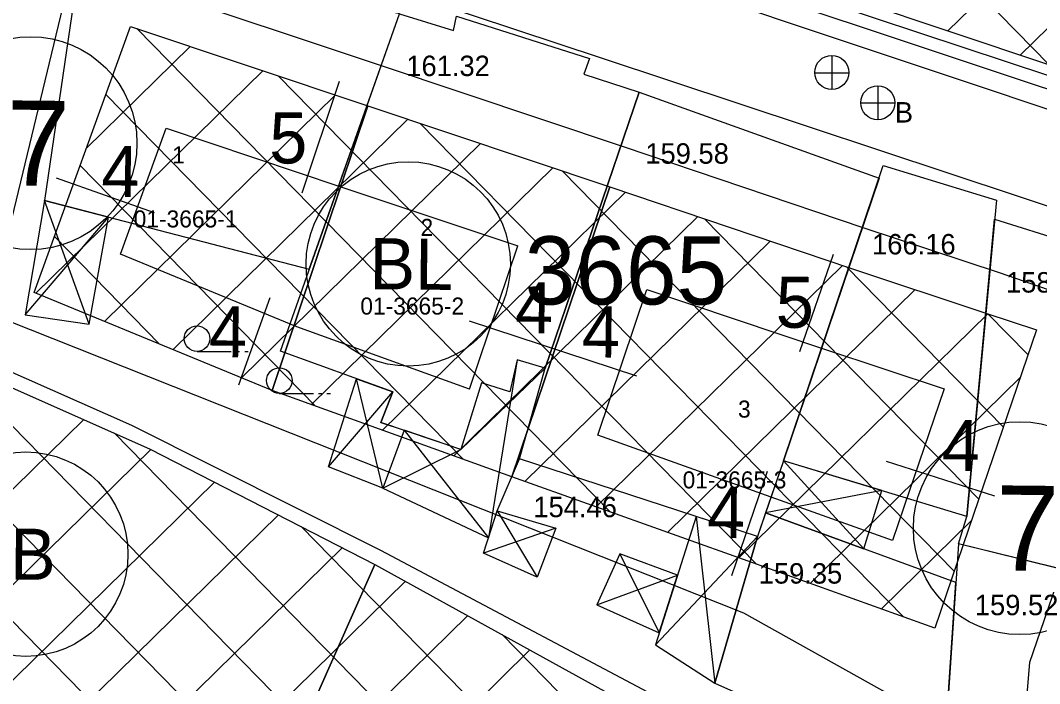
# Model space of a CAD drawing. Extents: x 419677 to 421689, y 4450851 to 4452923.
# Drawn here: x 420394.3 to 420454.2, y 4451807 to 4451846 of the extents above; entities that cross this region are included whole.
import ezdxf

# ---------------------------------------------------------------- set-up
doc = ezdxf.new("R2010")
doc.units = 0
for name, color, linetype in [('AA_HH', 7, 'Continuous'), ('ADA NUMARASI', 7, 'Continuous'), ('Level 1', 7, 'Continuous'), ('Level 15', 7, 'Continuous'), ('Level 20', 7, 'Continuous'), ('Level 27', 7, 'Continuous'), ('Level 31', 7, 'Continuous'), ('Level 32', 7, 'Continuous'), ('Level 34', 7, 'Continuous'), ('Level 58', 7, 'Continuous'), ('Level 62', 7, 'Continuous'), ('MULKIYET SINIRI', 7, 'Continuous'), ('PARSEL KODU', 7, 'Continuous'), ('PARSEL NUMARASI', 7, 'Continuous')]:
    doc.layers.add(name, color=color, linetype=linetype)

msp = doc.modelspace()

# ---------------------------------------------------------------- linework, layer by layer
at = {"layer": 'AA_HH'}
for p, q in [((420441.97, 4451841.912), (420441.97, 4451843.912)), ((420440.95, 4451842.902), (420442.95, 4451842.902)), ((420444.658, 4451842.14), (420444.658, 4451840.14)), ((420443.658, 4451841.14), (420445.658, 4451841.14)), ((420398.327, 4451828.136), (420395.716, 4451835.401)), ((420394.567, 4451828.683), (420399.471, 4451834.425)), ((420404.668, 4451826.542), (420406.668, 4451826.542)), ((420406.968, 4451826.542), (420407.168, 4451826.542)), ((420407.468, 4451826.542), (420407.668, 4451826.542)), ((420423.472, 4451826.038), (420421.791, 4451815.606)), ((420425.112, 4451825.567), (420420.157, 4451820.791)), ((420415.589, 4451818.515), (420414.046, 4451824.935)), ((420409.503, 4451824.079), (420411.503, 4451824.079)), ((420411.803, 4451824.079), (420412.003, 4451824.079)), ((420412.303, 4451824.079), (420412.503, 4451824.079)), ((420412.388, 4451819.774), (420416.172, 4451824.163)), ((420416.832, 4451821.911), (420421.791, 4451815.606)), ((420415.589, 4451818.515), (420420.157, 4451820.791)), ((420443.846, 4451814.949), (420439.128, 4451820.12)), ((420444.893, 4451818.368), (420438.072, 4451817.061)), ((420422.296, 4451817.18), (420424.652, 4451813.283)), ((420433.992, 4451816.848), (420435.087, 4451807.073)), ((420425.74, 4451816.17), (420421.499, 4451814.697)), ((420431.598, 4451809.322), (420437.593, 4451815.672)), ((420429.514, 4451814.649), (420431.82, 4451810.019)), ((420428.147, 4451811.672), (420432.898, 4451813.411))]:
    msp.add_line(p, q, dxfattribs=at)
for points in [[(420500.886, 4451881.458), (420502.069, 4451880.896), (420502.812, 4451880.349), (420503.312, 4451879.73), (420503.575, 4451879.22), (420503.751, 4451877.91), (420500.437, 4451866.058), (420489.976, 4451831.162), (420489.828, 4451830.926), (420489.682, 4451830.751), (420489.394, 4451830.56), (420460.277, 4451840.056), (420425.162, 4451851.765), (420396.012, 4451857.994), (420395.559, 4451858.21), (420406.072, 4451892.905), (420413.266, 4451914.404), (420413.547, 4451914.996), (420414.107, 4451914.956), (420435.77, 4451906.683), (420461.429, 4451896.867), (420486.384, 4451887.577)], [(420462.166, 4451849.318), (420459.906, 4451841.008), (420431.746, 4451850.339), (420434.936, 4451859.88), (420438.098, 4451858.842), (420437.592, 4451857.34)], [(420416.557, 4451846.366), (420414.777, 4451846.763), (420414.982, 4451847.584), (420400.424, 4451852.468), (420400.014, 4451851.437), (420398.168, 4451852.231), (420395.716, 4451835.401), (420411.265, 4451831.362)], [(420416.557, 4451846.366), (420419.733, 4451845.389), (420419.92, 4451846.229), (420427.731, 4451843.732), (420427.385, 4451842.818), (420430.637, 4451841.759), (420425.112, 4451825.567), (420423.472, 4451826.038), (420423.052, 4451824.16), (420421.375, 4451824.691), (420420.157, 4451820.791), (420415.46, 4451822.374), (420416.172, 4451824.163), (420409.571, 4451826.561)], [(420423.614, 4451820.238), (420425.112, 4451825.567), (420430.637, 4451841.759), (420444.731, 4451836.719), (420439.128, 4451820.12), (420437.593, 4451815.672)], [(420444.982, 4451837.462), (420451.626, 4451835.418), (420449.885, 4451816.85), (420439.128, 4451820.12)], [(420394.567, 4451828.683), (420398.327, 4451828.136), (420399.471, 4451834.425), (420395.716, 4451835.401)], [(420460.006, 4451831.639), (420457.157, 4451813.334), (420449.392, 4451815.236), (420449.885, 4451816.85), (420451.522, 4451834.306)], [(420377.429, 4451832.562), (420400.812, 4451822.209), (420415.445, 4451814.864), (420434.336, 4451804.862), (420432.542, 4451778.912), (420405.949, 4451793.533), (420389.082, 4451802.094), (420369.032, 4451810.915)], [(420422.296, 4451817.18), (420423.614, 4451820.238), (420425.112, 4451825.567), (420423.472, 4451826.038), (420423.052, 4451824.16), (420421.375, 4451824.691), (420420.157, 4451820.791), (420416.832, 4451821.911), (420415.589, 4451818.515), (420421.791, 4451815.606)], [(420415.589, 4451818.515), (420412.388, 4451819.774), (420414.046, 4451824.935), (420416.172, 4451824.163), (420415.46, 4451822.374), (420416.832, 4451821.911)], [(420443.846, 4451814.949), (420444.893, 4451818.368), (420439.128, 4451820.12), (420438.072, 4451817.061)], [(420422.296, 4451817.18), (420425.74, 4451816.17), (420424.652, 4451813.283), (420421.499, 4451814.697)], [(420433.992, 4451816.848), (420431.598, 4451809.322), (420435.087, 4451807.073), (420437.593, 4451815.672)], [(420437.593, 4451815.672), (420435.087, 4451807.073), (420448.23, 4451801.206), (420448.617, 4451803.598), (420449.242, 4451812.975), (420438.072, 4451817.061)], [(420449.392, 4451815.236), (420448.617, 4451803.598), (420467.521, 4451799.58), (420470.483, 4451809.871), (420467.097, 4451810.9)], [(420429.514, 4451814.649), (420428.147, 4451811.672), (420431.82, 4451810.019), (420432.898, 4451813.411)]]:
    msp.add_lwpolyline(points, close=True, dxfattribs=at)
msp.add_lwpolyline([(420393.144, 4451831.619), (420396.927, 4451847.322), (420397.903, 4451853.575), (420398.21, 4451853.784), (420428.415, 4451843.783), (420456.977, 4451834.3), (420485.267, 4451825.668), (420486.059, 4451825.4), (420486.572, 4451825.202), (420487.005, 4451824.966), (420487.16, 4451824.841), (420482.565, 4451807.167)], dxfattribs=at)
for centre, radius in [((420441.955, 4451842.92), 1), ((420444.658, 4451841.14), 1), ((420404.668, 4451827.293), 0.75), ((420409.503, 4451824.829), 0.75)]:
    msp.add_circle(centre, radius, dxfattribs=at)
at = {"layer": 'Level 1'}
for p, q in [((420409.092, 4451824.255), (420414.702, 4451840.955)), ((420409.092, 4451824.255), (420414.702, 4451840.955)), ((420423.165, 4451819.172), (420428.909, 4451836.2)), ((420423.165, 4451819.172), (420428.909, 4451836.2))]:
    msp.add_line(p, q, dxfattribs=at)
at = {"layer": 'Level 15'}
msp.add_lwpolyline([(420222.223, 4451877.252), (420228.074, 4451876.266), (420248.804, 4451863.57), (420326.139, 4451846.113), (420346.529, 4451843.843), (420371.043, 4451837.282), (420436.77, 4451811.189), (420449.418, 4451804.129), (420449.587, 4451794.894), (420481.387, 4451791.18), (420478.447, 4451778.441), (420529.287, 4451757.66), (420547.217, 4451742.896), (420596.402, 4451716.716)], dxfattribs=at)
at = {"layer": 'Level 20'}
for p, q in [((420410.84, 4451835.846), (420413.046, 4451842.417)), ((420410.84, 4451835.846), (420413.046, 4451842.417)), ((420402.168, 4451834.679), (420396.413, 4451836.72)), ((420402.168, 4451834.679), (420396.413, 4451836.72)), ((420420.681, 4451824.322), (420423.518, 4451832.732)), ((420420.681, 4451824.322), (420423.518, 4451832.732)), ((420440.086, 4451826.53), (420442.061, 4451832.254)), ((420440.086, 4451826.53), (420442.061, 4451832.254)), ((420428.212, 4451821.62), (420431.101, 4451830.183)), ((420428.212, 4451821.62), (420431.101, 4451830.183)), ((420408.936, 4451829.696), (420407.107, 4451824.568)), ((420408.936, 4451829.696), (420407.107, 4451824.568)), ((420430.5, 4451825.082), (420420.666, 4451828.316)), ((420430.5, 4451825.082), (420420.666, 4451828.316)), ((420445.149, 4451820.09), (420451.515, 4451818.062)), ((420445.149, 4451820.09), (420451.515, 4451818.062)), ((420438.157, 4451819.485), (420436.064, 4451813.372)), ((420438.157, 4451819.485), (420436.064, 4451813.372))]:
    msp.add_line(p, q, dxfattribs=at)
for points in [[(420420.681, 4451824.322), (420410.532, 4451827.988), (420400.17, 4451832.242), (420402.848, 4451839.645)], [(420420.681, 4451824.322), (420410.532, 4451827.988), (420400.17, 4451832.242), (420402.848, 4451839.645)], [(420402.848, 4451839.645), (420413.116, 4451836.213), (420423.518, 4451832.732)], [(420402.848, 4451839.645), (420413.116, 4451836.213), (420423.518, 4451832.732)], [(420431.101, 4451830.183), (420441.461, 4451826.684), (420448.562, 4451824.336)], [(420431.101, 4451830.183), (420441.461, 4451826.684), (420448.562, 4451824.336)], [(420448.562, 4451824.336), (420446.195, 4451817.388), (420445.529, 4451815.435), (420438.666, 4451817.895), (420428.212, 4451821.62)], [(420448.562, 4451824.336), (420446.195, 4451817.388), (420445.529, 4451815.435), (420438.666, 4451817.895), (420428.212, 4451821.62)]]:
    msp.add_lwpolyline(points, dxfattribs=at)
at = {"layer": 'Level 27'}
for points in [[(420488.245, 4451832.141), (420460.212, 4451841.531), (420432.229, 4451850.892), (420415.74, 4451856.407), (420397.267, 4451862.592)], [(420488.245, 4451832.141), (420460.212, 4451841.531), (420432.229, 4451850.892), (420415.74, 4451856.407), (420397.267, 4451862.592)], [(420317.356, 4451846.847), (420328.1, 4451843.82), (420354.55, 4451838.14), (420377.18, 4451831.79), (420401.91, 4451820.81), (420415.12, 4451814.04), (420434.11, 4451803.57), (420448.467, 4451797.48), (420452.626, 4451796.692), (420453.59, 4451808.296), (420454.427, 4451810.747), (420458.339, 4451822.201), (420459.578, 4451825.827)], [(420317.356, 4451846.847), (420328.1, 4451843.82), (420354.55, 4451838.14), (420377.18, 4451831.79), (420401.91, 4451820.81), (420415.12, 4451814.04), (420434.11, 4451803.57), (420448.467, 4451797.48), (420452.626, 4451796.692), (420453.59, 4451808.296), (420454.427, 4451810.747), (420458.339, 4451822.201), (420459.578, 4451825.827)], [(420317.356, 4451846.847), (420328.1, 4451843.82), (420354.55, 4451838.14), (420377.18, 4451831.79), (420401.91, 4451820.81), (420415.12, 4451814.04), (420434.11, 4451803.57), (420448.467, 4451797.48), (420452.626, 4451796.692), (420453.59, 4451808.296), (420454.427, 4451810.747), (420458.339, 4451822.201), (420459.578, 4451825.827)], [(420453.973, 4451827.815), (420449.981, 4451816.098), (420448.005, 4451810.299), (420437.32, 4451814.128), (420423.165, 4451819.172), (420409.092, 4451824.255), (420395.105, 4451829.998), (420400.754, 4451845.617)], [(420453.973, 4451827.815), (420449.981, 4451816.098), (420448.005, 4451810.299), (420437.32, 4451814.128), (420423.165, 4451819.172), (420409.092, 4451824.255), (420395.105, 4451829.998), (420400.754, 4451845.617)], [(420400.754, 4451845.617), (420414.702, 4451840.955), (420428.909, 4451836.2), (420443.046, 4451831.426), (420451.014, 4451828.792), (420453.973, 4451827.815)], [(420400.754, 4451845.617), (420414.702, 4451840.955), (420428.909, 4451836.2), (420443.046, 4451831.426), (420451.014, 4451828.792), (420453.973, 4451827.815)]]:
    msp.add_lwpolyline(points, dxfattribs=at)
at = {"layer": 'Level 31'}
msp.add_circle((420417.076, 4451831.676), 6, dxfattribs=at)
msp.add_circle((420417.076, 4451831.676), 6, dxfattribs=at)
at = {"layer": 'Level 32'}
msp.add_circle((420394.613, 4451814.637), 6, dxfattribs=at)
msp.add_circle((420394.613, 4451814.637), 6, dxfattribs=at)
at = {"layer": 'Level 34'}
for p, q in [((420454.732, 4451843.364), (420425.801, 4451872.894)), ((420454.732, 4451843.364), (420425.801, 4451872.894)), ((420448.768, 4451845.359), (420464.788, 4451861.055)), ((420448.768, 4451845.359), (420464.788, 4451861.055)), ((420453.028, 4451843.934), (420469.152, 4451859.731)), ((420453.028, 4451843.934), (420469.152, 4451859.731)), ((420428.928, 4451817.119), (420401.13, 4451845.491)), ((420428.928, 4451817.119), (420401.13, 4451845.491)), ((420398.166, 4451838.462), (420404.27, 4451844.442)), ((420398.166, 4451838.462), (420404.27, 4451844.442)), ((420395.202, 4451829.958), (420408.532, 4451843.017)), ((420395.202, 4451829.958), (420408.532, 4451843.017)), ((420437.532, 4451814.052), (420409.456, 4451842.708)), ((420437.532, 4451814.052), (420409.456, 4451842.708)), ((420399.23, 4451828.304), (420412.793, 4451841.593)), ((420399.23, 4451828.304), (420412.793, 4451841.593)), ((420420.303, 4451820.206), (420399.312, 4451841.631)), ((420420.303, 4451820.206), (420399.312, 4451841.631)), ((420403.258, 4451826.651), (420417.054, 4451840.168)), ((420403.258, 4451826.651), (420417.054, 4451840.168)), ((420446.161, 4451810.96), (420417.785, 4451839.923)), ((420446.161, 4451810.96), (420417.785, 4451839.923)), ((420407.285, 4451824.997), (420421.315, 4451838.742)), ((420407.285, 4451824.997), (420421.315, 4451838.742)), ((420411.637, 4451823.336), (420397.802, 4451837.456)), ((420411.637, 4451823.336), (420397.802, 4451837.456)), ((420411.395, 4451823.423), (420425.575, 4451837.316)), ((420411.395, 4451823.423), (420425.575, 4451837.316)), ((420449.141, 4451813.634), (420426.117, 4451837.135)), ((420449.141, 4451813.634), (420426.117, 4451837.135)), ((420415.571, 4451821.915), (420429.833, 4451835.888)), ((420415.571, 4451821.915), (420429.833, 4451835.888)), ((420419.747, 4451820.407), (420434.084, 4451834.453)), ((420419.747, 4451820.407), (420434.084, 4451834.453)), ((420450.586, 4451817.875), (420434.473, 4451834.321)), ((420450.586, 4451817.875), (420434.473, 4451834.321)), ((420410.512, 4451793.675), (420371.649, 4451833.342)), ((420410.512, 4451793.675), (420371.649, 4451833.342)), ((420402.474, 4451826.972), (420396.293, 4451833.282)), ((420402.474, 4451826.972), (420396.293, 4451833.282)), ((420423.926, 4451818.901), (420438.334, 4451833.017)), ((420423.926, 4451818.901), (420438.334, 4451833.017)), ((420428.117, 4451817.407), (420442.585, 4451831.582)), ((420428.117, 4451817.407), (420442.585, 4451831.582)), ((420452.031, 4451822.115), (420442.842, 4451831.495)), ((420452.031, 4451822.115), (420442.842, 4451831.495)), ((420422.656, 4451786.996), (420379.993, 4451830.541)), ((420422.656, 4451786.996), (420379.993, 4451830.541)), ((420432.308, 4451815.914), (420446.856, 4451830.167)), ((420432.308, 4451815.914), (420446.856, 4451830.167)), ((420436.5, 4451814.42), (420451.13, 4451828.754)), ((420436.5, 4451814.42), (420451.13, 4451828.754)), ((420453.476, 4451826.356), (420451.126, 4451828.755)), ((420453.476, 4451826.356), (420451.126, 4451828.755)), ((420436.4, 4451778.683), (420389.904, 4451826.141)), ((420436.4, 4451778.683), (420389.904, 4451826.141)), ((420440.686, 4451812.922), (420453.014, 4451825)), ((420440.686, 4451812.922), (420453.014, 4451825)), ((420382.552, 4451807.387), (420398.017, 4451822.539)), ((420382.552, 4451807.387), (420398.017, 4451822.539)), ((420451.296, 4451769.194), (420399.815, 4451821.74)), ((420451.296, 4451769.194), (420399.815, 4451821.74)), ((420386.471, 4451805.628), (420401.948, 4451820.791)), ((420386.471, 4451805.628), (420401.948, 4451820.791)), ((420390.391, 4451803.868), (420405.701, 4451818.867)), ((420390.391, 4451803.868), (420405.701, 4451818.867)), ((420394.299, 4451802.097), (420409.453, 4451816.944)), ((420394.299, 4451802.097), (420409.453, 4451816.944)), ((420462.079, 4451763.905), (420410.78, 4451816.264)), ((420462.079, 4451763.905), (420410.78, 4451816.264)), ((420444.871, 4451811.422), (420450.15, 4451816.595)), ((420444.871, 4451811.422), (420450.15, 4451816.595)), ((420398.056, 4451800.178), (420413.206, 4451815.021)), ((420398.056, 4451800.178), (420413.206, 4451815.021)), ((420401.813, 4451798.259), (420416.912, 4451813.052)), ((420401.813, 4451798.259), (420416.912, 4451813.052)), ((420405.57, 4451796.34), (420420.569, 4451811.036)), ((420405.57, 4451796.34), (420420.569, 4451811.036)), ((420467.631, 4451763.953), (420422.599, 4451809.917)), ((420467.631, 4451763.953), (420422.599, 4451809.917)), ((420409.265, 4451794.361), (420424.227, 4451809.019)), ((420409.265, 4451794.361), (420424.227, 4451809.019))]:
    msp.add_line(p, q, dxfattribs=at)
at = {"layer": 'Level 58'}
for centre in [(420394.892, 4451838.767), (420394.892, 4451838.767), (420453.002, 4451816.164), (420453.002, 4451816.164)]:
    msp.add_circle(centre, 6.25, dxfattribs=at)
at = {"layer": 'Level 62'}
for points in [[(420484.903, 4451830.623), (420459.418, 4451839.16), (420431.436, 4451848.521), (420414.947, 4451854.036), (420396.473, 4451860.221)], [(420484.903, 4451830.623), (420459.418, 4451839.16), (420431.436, 4451848.521), (420414.947, 4451854.036), (420396.473, 4451860.221)], [(420401.547, 4451847.988), (420415.495, 4451843.326), (420429.706, 4451838.57), (420443.838, 4451833.797), (420451.798, 4451831.166), (420460.372, 4451828.197)], [(420401.547, 4451847.988), (420415.495, 4451843.326), (420429.706, 4451838.57), (420443.838, 4451833.797), (420451.798, 4451831.166), (420460.372, 4451828.197)]]:
    msp.add_lwpolyline(points, dxfattribs=at)
at = {"layer": 'MULKIYET SINIRI'}
for points in [[(420432.229, 4451850.892), (420437.822, 4451869.24), (420466.133, 4451860.647), (420464.427, 4451855.033), (420460.212, 4451841.531)], [(420432.229, 4451850.892), (420437.822, 4451869.24), (420466.133, 4451860.647), (420464.427, 4451855.033), (420460.212, 4451841.531)], [(420395.105, 4451829.998), (420400.754, 4451845.617), (420414.702, 4451840.955), (420409.092, 4451824.255)], [(420395.105, 4451829.998), (420400.754, 4451845.617), (420414.702, 4451840.955), (420409.092, 4451824.255)], [(420409.092, 4451824.255), (420414.702, 4451840.955), (420428.909, 4451836.2), (420423.165, 4451819.172)], [(420409.092, 4451824.255), (420414.702, 4451840.955), (420428.909, 4451836.2), (420423.165, 4451819.172)], [(420423.165, 4451819.172), (420428.909, 4451836.2), (420443.046, 4451831.426), (420451.014, 4451828.792), (420453.973, 4451827.815), (420449.981, 4451816.098), (420448.005, 4451810.299), (420437.32, 4451814.128)], [(420423.165, 4451819.172), (420428.909, 4451836.2), (420443.046, 4451831.426), (420451.014, 4451828.792), (420453.973, 4451827.815), (420449.981, 4451816.098), (420448.005, 4451810.299), (420437.32, 4451814.128)], [(420369.87, 4451813.08), (420377.18, 4451831.79), (420401.91, 4451820.81), (420415.12, 4451814.04), (420406.94, 4451795.64), (420394.04, 4451802.23)], [(420369.87, 4451813.08), (420377.18, 4451831.79), (420401.91, 4451820.81), (420415.12, 4451814.04), (420406.94, 4451795.64), (420394.04, 4451802.23)], [(420452.626, 4451796.692), (420453.59, 4451808.296), (420454.427, 4451810.747), (420458.339, 4451822.201), (420459.578, 4451825.827), (420466.753, 4451823.423), (420483.879, 4451817.686), (420483.042, 4451814.763), (420480.725, 4451806.662), (420476.575, 4451792.156), (420460.042, 4451795.288)], [(420452.626, 4451796.692), (420453.59, 4451808.296), (420454.427, 4451810.747), (420458.339, 4451822.201), (420459.578, 4451825.827), (420466.753, 4451823.423), (420483.879, 4451817.686), (420483.042, 4451814.763), (420480.725, 4451806.662), (420476.575, 4451792.156), (420460.042, 4451795.288)], [(420406.94, 4451795.64), (420415.12, 4451814.04), (420434.11, 4451803.57), (420433.54, 4451793.15), (420432.72, 4451781.46)], [(420406.94, 4451795.64), (420415.12, 4451814.04), (420434.11, 4451803.57), (420433.54, 4451793.15), (420432.72, 4451781.46)]]:
    msp.add_lwpolyline(points, close=True, dxfattribs=at)

# ---------------------------------------------------------------- texts
at = {"layer": 'AA_HH'}
for s, p in [('161.32', (420416.961, 4451842.707)), ('B', (420445.658, 4451839.979)), ('159.58', (420431.002, 4451837.561)), ('166.16', (420444.322, 4451832.235)), ('158.99', (420452.189, 4451829.996)), ('159.35', (420437.664, 4451812.909)), ('159.52', (420450.359, 4451811.054))]:
    msp.add_text(s, height=1.2, dxfattribs=at).set_placement(p)
msp.add_text('154.46 ', height=1.2, rotation=359.99814, dxfattribs=at).set_placement((420424.425, 4451816.808))
at = {"layer": 'ADA NUMARASI'}
msp.add_text('3665', height=4, dxfattribs=at).set_placement((420423.917, 4451829.298))
msp.add_text('3665', height=4, dxfattribs=at).set_placement((420423.917, 4451829.298))
at = {"layer": 'Level 20'}
for s, p in [('5', (420408.904, 4451837.587)), ('5', (420408.904, 4451837.587)), ('4', (420399.036, 4451835.615)), ('4', (420399.036, 4451835.615)), ('4', (420423.342, 4451827.619)), ('4', (420423.342, 4451827.619)), ('5', (420438.659, 4451827.939)), ('5', (420438.659, 4451827.939)), ('4', (420405.359, 4451826.211)), ('4', (420405.359, 4451826.211)), ('4', (420427.269, 4451826.199)), ('4', (420427.269, 4451826.199)), ('4', (420448.409, 4451819.531)), ('4', (420448.409, 4451819.531)), ('4', (420434.626, 4451815.594)), ('4', (420434.626, 4451815.594))]:
    msp.add_text(s, height=3, rotation=359.41414, dxfattribs=at).set_placement(p)
at = {"layer": 'Level 31'}
msp.add_text('BL', height=3, rotation=359.41414, dxfattribs=at).set_placement((420414.793, 4451830.199))
msp.add_text('BL', height=3, rotation=359.41414, dxfattribs=at).set_placement((420414.793, 4451830.199))
at = {"layer": 'Level 32'}
msp.add_text('B', height=3, rotation=359.41414, dxfattribs=at).set_placement((420393.677, 4451813.147))
msp.add_text('B', height=3, rotation=359.41414, dxfattribs=at).set_placement((420393.677, 4451813.147))
at = {"layer": 'Level 58'}
for p in [(420393.448, 4451836.282), (420393.448, 4451836.282), (420451.558, 4451813.679), (420451.558, 4451813.679)]:
    msp.add_text('7', height=5, rotation=359.41414, dxfattribs=at).set_placement(p)
at = {"layer": 'PARSEL KODU'}
for s, p in [('01-3665-1', (420400.947, 4451833.82)), ('01-3665-1', (420400.947, 4451833.82)), ('01-3665-2', (420414.261, 4451828.705)), ('01-3665-2', (420414.261, 4451828.705)), ('01-3665-3', (420433.193, 4451818.499)), ('01-3665-3', (420433.193, 4451818.499))]:
    msp.add_text(s, height=1, dxfattribs=at).set_placement(p)
at = {"layer": 'PARSEL NUMARASI'}
for s, p in [('1', (420403.212, 4451837.581)), ('1', (420403.212, 4451837.581)), ('2', (420417.8, 4451833.322)), ('2', (420417.8, 4451833.322)), ('3', (420436.447, 4451822.655)), ('3', (420436.447, 4451822.655))]:
    msp.add_text(s, height=1, dxfattribs=at).set_placement(p)

doc.saveas('drawing.dxf')
